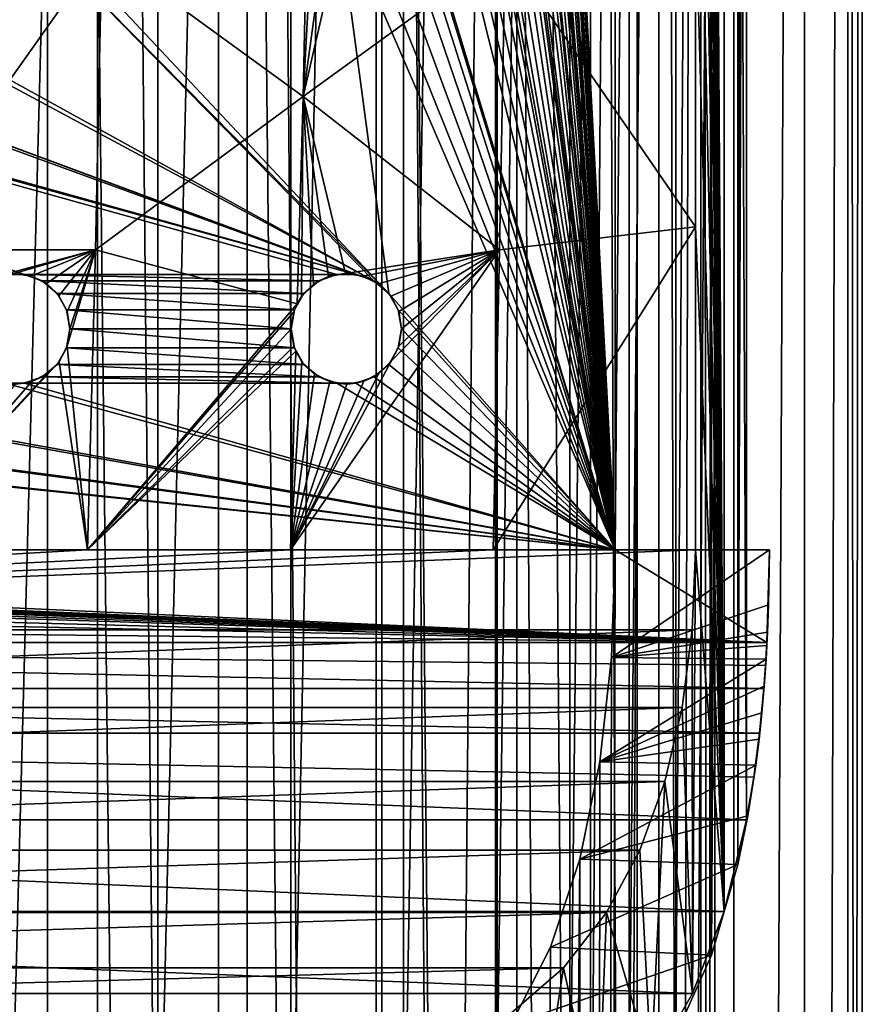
# Model space of a CAD drawing. Header units: millimetres. Extents: x -182 to 217, y -96 to 236.
# Tile 431 of 458: x 162 to 173, y 157 to 171. Entities that reach past the tile are written whole.
import ezdxf

# ---------------------------------------------------------------- set-up
doc = ezdxf.new("R2010")
doc.units = ezdxf.units.MM
doc.header["$LTSCALE"] = 52.148148
for name, color, linetype in [('1029', 7, 'CONTINUOUS'), ('1030', 7, 'CONTINUOUS'), ('1032', 7, 'CONTINUOUS'), ('1033', 7, 'CONTINUOUS'), ('1037', 7, 'CONTINUOUS'), ('1038', 7, 'CONTINUOUS'), ('1039', 7, 'CONTINUOUS'), ('1041', 7, 'CONTINUOUS'), ('1043', 7, 'CONTINUOUS'), ('1044', 7, 'CONTINUOUS'), ('1115', 7, 'CONTINUOUS'), ('1116', 7, 'CONTINUOUS'), ('1133', 7, 'CONTINUOUS'), ('1134', 7, 'CONTINUOUS'), ('1135', 7, 'CONTINUOUS')]:
    doc.layers.add(name, color=color, linetype=linetype)

msp = doc.modelspace()

# ---------------------------------------------------------------- linework, layer by layer
at = {"layer": '1029', "color": 7, "linetype": 'CONTINUOUS', "true_color": 0xaaaaaa}
for points in [[(162.194, 25.5, -9.217), (159.753, 25.5, -9.803), (159.753, 233.5, -9.803), (162.194, 25.5, -9.217)], [(162.194, 233.5, -9.217), (162.194, 25.5, -9.217), (159.753, 233.5, -9.803), (162.194, 233.5, -9.217)], [(164.514, 25.5, -8.256), (162.194, 25.5, -9.217), (162.194, 233.5, -9.217), (164.514, 25.5, -8.256)], [(164.514, 233.5, -8.256), (164.514, 25.5, -8.256), (162.194, 233.5, -9.217), (164.514, 233.5, -8.256)], [(166.655, 25.5, -6.944), (164.514, 25.5, -8.256), (164.514, 233.5, -8.256), (166.655, 25.5, -6.944)], [(166.655, 233.5, -6.944), (166.655, 25.5, -6.944), (164.514, 233.5, -8.256), (166.655, 233.5, -6.944)], [(168.564, 25.5, -5.314), (166.655, 25.5, -6.944), (168.564, 233.5, -5.314), (168.564, 25.5, -5.314)], [(168.564, 233.5, -5.314), (166.655, 25.5, -6.944), (166.655, 233.5, -6.944), (168.564, 233.5, -5.314)], [(170.194, 25.5, -3.405), (168.564, 25.5, -5.314), (170.194, 233.5, -3.405), (170.194, 25.5, -3.405)], [(170.194, 233.5, -3.405), (168.564, 25.5, -5.314), (168.564, 233.5, -5.314), (170.194, 233.5, -3.405)], [(171.506, 25.5, -1.264), (170.194, 25.5, -3.405), (171.506, 233.5, -1.264), (171.506, 25.5, -1.264)], [(171.506, 233.5, -1.264), (170.194, 25.5, -3.405), (170.194, 233.5, -3.405), (171.506, 233.5, -1.264)], [(172.467, 25.5, 1.056), (171.506, 25.5, -1.264), (172.467, 233.5, 1.056), (172.467, 25.5, 1.056)], [(172.467, 233.5, 1.056), (171.506, 25.5, -1.264), (171.506, 233.5, -1.264), (172.467, 233.5, 1.056)], [(173.053, 25.5, 3.497), (172.467, 25.5, 1.056), (173.053, 233.5, 3.497), (173.053, 25.5, 3.497)], [(173.053, 233.5, 3.497), (172.467, 25.5, 1.056), (172.467, 233.5, 1.056), (173.053, 233.5, 3.497)], [(173.25, 25.5, 6), (173.053, 25.5, 3.497), (173.25, 233.5, 6), (173.25, 25.5, 6)], [(173.25, 233.5, 6), (173.053, 25.5, 3.497), (173.053, 233.5, 3.497), (173.25, 233.5, 6)]]:
    msp.add_3dface(points, dxfattribs=at)
at = {"layer": '1030', "color": 7, "linetype": 'CONTINUOUS', "true_color": 0xaaaaaa}
for points in [[(159.753, 25.5, 21.803), (162.194, 25.5, 21.217), (159.753, 233.5, 21.803), (159.753, 25.5, 21.803)], [(159.753, 233.5, 21.803), (162.194, 25.5, 21.217), (162.194, 233.5, 21.217), (159.753, 233.5, 21.803)], [(162.194, 25.5, 21.217), (164.514, 25.5, 20.256), (162.194, 233.5, 21.217), (162.194, 25.5, 21.217)], [(162.194, 233.5, 21.217), (164.514, 25.5, 20.256), (164.514, 233.5, 20.256), (162.194, 233.5, 21.217)], [(164.514, 25.5, 20.256), (166.655, 25.5, 18.944), (164.514, 233.5, 20.256), (164.514, 25.5, 20.256)], [(164.514, 233.5, 20.256), (166.655, 25.5, 18.944), (166.655, 233.5, 18.944), (164.514, 233.5, 20.256)], [(166.655, 25.5, 18.944), (168.564, 25.5, 17.314), (166.655, 233.5, 18.944), (166.655, 25.5, 18.944)], [(166.655, 233.5, 18.944), (168.564, 25.5, 17.314), (168.564, 233.5, 17.314), (166.655, 233.5, 18.944)], [(168.564, 25.5, 17.314), (170.194, 25.5, 15.405), (168.564, 233.5, 17.314), (168.564, 25.5, 17.314)], [(168.564, 233.5, 17.314), (170.194, 25.5, 15.405), (170.194, 233.5, 15.405), (168.564, 233.5, 17.314)], [(170.194, 25.5, 15.405), (171.506, 25.5, 13.264), (171.506, 233.5, 13.264), (170.194, 25.5, 15.405)], [(170.194, 233.5, 15.405), (170.194, 25.5, 15.405), (171.506, 233.5, 13.264), (170.194, 233.5, 15.405)], [(171.506, 25.5, 13.264), (172.467, 25.5, 10.944), (172.467, 233.5, 10.944), (171.506, 25.5, 13.264)], [(171.506, 233.5, 13.264), (171.506, 25.5, 13.264), (172.467, 233.5, 10.944), (171.506, 233.5, 13.264)], [(172.467, 25.5, 10.944), (173.053, 25.5, 8.503), (173.053, 233.5, 8.503), (172.467, 25.5, 10.944)], [(172.467, 233.5, 10.944), (172.467, 25.5, 10.944), (173.053, 233.5, 8.503), (172.467, 233.5, 10.944)], [(173.053, 25.5, 8.503), (173.25, 25.5, 6), (173.053, 233.5, 8.503), (173.053, 25.5, 8.503)], [(173.25, 25.5, 6), (173.25, 233.5, 6), (173.053, 233.5, 8.503), (173.25, 25.5, 6)]]:
    msp.add_3dface(points, dxfattribs=at)
at = {"layer": '1032', "color": 7, "linetype": 'CONTINUOUS', "true_color": 0xaaaaaa}
for points in [[(160.687, 25.5, -7.572), (162.874, 25.5, -6.821), (160.687, 233.5, -7.572), (160.687, 25.5, -7.572)], [(162.874, 25.5, -6.821), (162.874, 233.5, -6.821), (160.687, 233.5, -7.572), (162.874, 25.5, -6.821)], [(162.874, 25.5, -6.821), (164.907, 25.5, -5.72), (162.874, 233.5, -6.821), (162.874, 25.5, -6.821)], [(164.907, 25.5, -5.72), (164.907, 233.5, -5.72), (162.874, 233.5, -6.821), (164.907, 25.5, -5.72)], [(164.907, 25.5, -5.72), (166.732, 25.5, -4.3), (164.907, 233.5, -5.72), (164.907, 25.5, -5.72)], [(166.732, 25.5, -4.3), (166.732, 233.5, -4.3), (164.907, 233.5, -5.72), (166.732, 25.5, -4.3)], [(166.732, 25.5, -4.3), (168.298, 25.5, -2.599), (166.732, 233.5, -4.3), (166.732, 25.5, -4.3)], [(168.298, 25.5, -2.599), (168.298, 233.5, -2.599), (166.732, 233.5, -4.3), (168.298, 25.5, -2.599)], [(168.298, 25.5, -2.599), (169.563, 25.5, -0.663), (168.298, 233.5, -2.599), (168.298, 25.5, -2.599)], [(169.563, 25.5, -0.663), (169.563, 233.5, -0.663), (168.298, 233.5, -2.599), (169.563, 25.5, -0.663)], [(169.563, 25.5, -0.663), (170.491, 25.5, 1.454), (169.563, 233.5, -0.663), (169.563, 25.5, -0.663)], [(170.491, 25.5, 1.454), (170.491, 233.5, 1.454), (169.563, 233.5, -0.663), (170.491, 25.5, 1.454)], [(170.491, 25.5, 1.454), (171.059, 25.5, 3.696), (170.491, 233.5, 1.454), (170.491, 25.5, 1.454)], [(171.059, 25.5, 3.696), (171.059, 233.5, 3.696), (170.491, 233.5, 1.454), (171.059, 25.5, 3.696)], [(171.059, 25.5, 3.696), (171.25, 25.5, 6), (171.059, 233.5, 3.696), (171.059, 25.5, 3.696)], [(171.25, 25.5, 6), (171.25, 233.5, 6), (171.059, 233.5, 3.696), (171.25, 25.5, 6)]]:
    msp.add_3dface(points, dxfattribs=at)
at = {"layer": '1033', "color": 7, "linetype": 'CONTINUOUS', "true_color": 0xaaaaaa}
for points in [[(170.491, 25.5, 10.546), (169.563, 25.5, 12.663), (170.491, 233.5, 10.546), (170.491, 25.5, 10.546)], [(170.491, 233.5, 10.546), (169.563, 25.5, 12.663), (169.899, 163.5, 12), (170.491, 233.5, 10.546)], [(169.899, 220.5, 12), (170.491, 233.5, 10.546), (169.899, 163.5, 12), (169.899, 220.5, 12)], [(171.059, 25.5, 8.304), (170.491, 25.5, 10.546), (171.059, 233.5, 8.304), (171.059, 25.5, 8.304)], [(170.491, 25.5, 10.546), (170.491, 233.5, 10.546), (171.059, 233.5, 8.304), (170.491, 25.5, 10.546)], [(171.25, 25.5, 6), (171.059, 25.5, 8.304), (171.25, 233.5, 6), (171.25, 25.5, 6)], [(171.25, 233.5, 6), (171.059, 25.5, 8.304), (171.059, 233.5, 8.304), (171.25, 233.5, 6)], [(169.899, 163.5, 12), (169.563, 25.5, 12.663), (169.848, 162.038, 12.107), (169.899, 163.5, 12)], [(169.848, 162.038, 12.107), (169.563, 25.5, 12.663), (169.69, 160.624, 12.422), (169.848, 162.038, 12.107)], [(169.69, 160.624, 12.422), (169.563, 25.5, 12.663), (169.418, 159.303, 12.923), (169.69, 160.624, 12.422)], [(169.563, 25.5, 12.663), (168.298, 25.5, 14.599), (169.418, 159.303, 12.923), (169.563, 25.5, 12.663)], [(169.418, 159.303, 12.923), (168.298, 25.5, 14.599), (169.021, 158.107, 13.579), (169.418, 159.303, 12.923)], [(169.021, 158.107, 13.579), (168.298, 25.5, 14.599), (168.485, 157.056, 14.353), (169.021, 158.107, 13.579)]]:
    msp.add_3dface(points, dxfattribs=at)
at = {"layer": '1037', "color": 7, "linetype": 'CONTINUOUS', "true_color": 0xaaaaaa}
for points in [[(169.899, 163.5, 12), (169.848, 162.038, 12.107), (171.99, 163.5, 12), (169.899, 163.5, 12)], [(171.99, 163.5, 12), (169.848, 162.038, 12.107), (171.979, 162.755, 12.028), (171.99, 163.5, 12)], [(171.979, 162.755, 12.028), (169.848, 162.038, 12.107), (171.965, 162.384, 12.062), (171.979, 162.755, 12.028)], [(171.965, 162.384, 12.062), (169.848, 162.038, 12.107), (171.955, 162.2, 12.085), (171.965, 162.384, 12.062)], [(171.955, 162.2, 12.085), (169.848, 162.038, 12.107), (171.945, 162.016, 12.111), (171.955, 162.2, 12.085)], [(169.848, 162.038, 12.107), (169.69, 160.624, 12.422), (171.945, 162.016, 12.111), (169.848, 162.038, 12.107)], [(171.945, 162.016, 12.111), (169.69, 160.624, 12.422), (171.919, 161.65, 12.173), (171.945, 162.016, 12.111)], [(171.919, 161.65, 12.173), (169.69, 160.624, 12.422), (171.887, 161.288, 12.248), (171.919, 161.65, 12.173)], [(171.887, 161.288, 12.248), (169.69, 160.624, 12.422), (171.849, 160.93, 12.336), (171.887, 161.288, 12.248)], [(171.849, 160.93, 12.336), (169.69, 160.624, 12.422), (171.805, 160.577, 12.437), (171.849, 160.93, 12.336)], [(169.69, 160.624, 12.422), (169.418, 159.303, 12.923), (171.805, 160.577, 12.437), (169.69, 160.624, 12.422)], [(171.805, 160.577, 12.437), (169.418, 159.303, 12.923), (171.697, 159.889, 12.675), (171.805, 160.577, 12.437)], [(171.697, 159.889, 12.675), (169.418, 159.303, 12.923), (171.563, 159.228, 12.959), (171.697, 159.889, 12.675)], [(169.418, 159.303, 12.923), (169.021, 158.107, 13.579), (171.563, 159.228, 12.959), (169.418, 159.303, 12.923)], [(171.563, 159.228, 12.959), (169.021, 158.107, 13.579), (171.206, 158, 13.649), (171.563, 159.228, 12.959)], [(169.021, 158.107, 13.579), (168.485, 157.056, 14.353), (171.206, 158, 13.649), (169.021, 158.107, 13.579)], [(171.206, 158, 13.649), (168.485, 157.056, 14.353), (170.721, 156.915, 14.474), (171.206, 158, 13.649)]]:
    msp.add_3dface(points, dxfattribs=at)
at = {"layer": '1038', "color": 7, "linetype": 'CONTINUOUS', "true_color": 0xc8c8c8}
for points in [[(142.51, 163.5, 12), (144.601, 163.5, 12), (171.957, 162.241, 12.081), (142.51, 163.5, 12)], [(142.51, 163.5, 12), (171.957, 162.241, 12.081), (142.51, 163.495, 12), (142.51, 163.5, 12)], [(142.51, 163.49, 12), (142.51, 163.495, 12), (171.957, 162.241, 12.081), (142.51, 163.49, 12)], [(142.51, 163.49, 12), (171.957, 162.241, 12.081), (142.51, 163.488, 12), (142.51, 163.49, 12)], [(142.51, 163.485, 12), (142.51, 163.488, 12), (171.957, 162.241, 12.081), (142.51, 163.485, 12)], [(142.51, 163.485, 12), (171.957, 162.241, 12.081), (142.51, 163.483, 12), (142.51, 163.485, 12)], [(142.51, 163.48, 12), (142.51, 163.483, 12), (171.957, 162.241, 12.081), (142.51, 163.48, 12)], [(142.51, 163.48, 12), (171.957, 162.241, 12.081), (142.51, 163.477, 12), (142.51, 163.48, 12)], [(142.51, 163.477, 12), (171.957, 162.241, 12.081), (142.51, 163.475, 12), (142.51, 163.477, 12)], [(142.51, 163.47, 12), (142.51, 163.475, 12), (171.957, 162.241, 12.081), (142.51, 163.47, 12)], [(142.51, 163.47, 12), (171.957, 162.241, 12.081), (142.51, 163.465, 12), (142.51, 163.47, 12)], [(142.51, 163.46, 12), (142.51, 163.465, 12), (171.957, 162.241, 12.081), (142.51, 163.46, 12)], [(142.51, 163.46, 12), (171.957, 162.241, 12.081), (142.51, 163.441, 12), (142.51, 163.46, 12)], [(144.601, 163.5, 12), (169.899, 163.5, 12), (171.957, 162.241, 12.081), (144.601, 163.5, 12)], [(169.899, 163.5, 12), (171.99, 163.5, 12), (171.957, 162.241, 12.081), (169.899, 163.5, 12)], [(142.51, 163.441, 12), (171.957, 162.241, 12.081), (142.51, 163.421, 12), (142.51, 163.441, 12)], [(142.51, 163.421, 12), (171.957, 162.241, 12.081), (142.51, 163.381, 12.001), (142.51, 163.421, 12)], [(142.51, 163.381, 12.001), (171.957, 162.241, 12.081), (142.51, 163.342, 12.001), (142.51, 163.381, 12.001)], [(142.51, 163.342, 12.001), (171.957, 162.241, 12.081), (142.511, 163.263, 12.003), (142.51, 163.342, 12.001)], [(142.511, 163.263, 12.003), (171.957, 162.241, 12.081), (142.512, 163.184, 12.005), (142.511, 163.263, 12.003)], [(142.512, 163.184, 12.005), (171.957, 162.241, 12.081), (142.514, 163.026, 12.011), (142.512, 163.184, 12.005)], [(142.514, 163.026, 12.011), (171.957, 162.241, 12.081), (142.518, 162.869, 12.02), (142.514, 163.026, 12.011)], [(142.518, 162.869, 12.02), (171.957, 162.241, 12.081), (142.528, 162.554, 12.046), (142.518, 162.869, 12.02)], [(142.528, 162.554, 12.046), (171.957, 162.241, 12.081), (142.543, 162.241, 12.081), (142.528, 162.554, 12.046)], [(171.938, 161.929, 12.127), (171.915, 161.62, 12.182), (142.543, 162.241, 12.081), (171.938, 161.929, 12.127)], [(142.543, 162.241, 12.081), (171.915, 161.62, 12.182), (142.585, 161.62, 12.182), (142.543, 162.241, 12.081)], [(171.957, 162.241, 12.081), (171.938, 161.929, 12.127), (142.543, 162.241, 12.081), (171.957, 162.241, 12.081)], [(171.915, 161.62, 12.182), (171.855, 161.011, 12.321), (142.585, 161.62, 12.182), (171.915, 161.62, 12.182)], [(142.585, 161.62, 12.182), (171.855, 161.011, 12.321), (142.645, 161.011, 12.321), (142.585, 161.62, 12.182)], [(171.778, 160.415, 12.498), (171.681, 159.837, 12.71), (142.645, 161.011, 12.321), (171.778, 160.415, 12.498)], [(142.645, 161.011, 12.321), (171.681, 159.837, 12.71), (142.819, 159.837, 12.71), (142.645, 161.011, 12.321)], [(171.855, 161.011, 12.321), (171.778, 160.415, 12.498), (142.645, 161.011, 12.321), (171.855, 161.011, 12.321)], [(142.819, 159.837, 12.71), (171.681, 159.837, 12.71), (171.374, 158.592, 13.317), (142.819, 159.837, 12.71)], [(143.126, 158.592, 13.317), (142.819, 159.837, 12.71), (171.374, 158.592, 13.317), (143.126, 158.592, 13.317)], [(143.553, 157.477, 14.069), (143.126, 158.592, 13.317), (170.947, 157.477, 14.069), (143.553, 157.477, 14.069)], [(170.947, 157.477, 14.069), (143.126, 158.592, 13.317), (171.374, 158.592, 13.317), (170.947, 157.477, 14.069)], [(144.115, 156.505, 14.936), (143.553, 157.477, 14.069), (170.385, 156.505, 14.936), (144.115, 156.505, 14.936)], [(170.385, 156.505, 14.936), (143.553, 157.477, 14.069), (170.947, 157.477, 14.069), (170.385, 156.505, 14.936)]]:
    msp.add_3dface(points, dxfattribs=at)
at = {"layer": '1039', "color": 7, "linetype": 'CONTINUOUS', "true_color": 0xc8c8c8}
for points in [[(169.899, 220.5, 12), (169.899, 163.5, 12), (167, 218.5, 12), (169.899, 220.5, 12)], [(167, 218.5, 12), (169.899, 163.5, 12), (166.955, 218.243, 12), (167, 218.5, 12)], [(166.955, 218.243, 12), (169.899, 163.5, 12), (166.825, 218.018, 12), (166.955, 218.243, 12)], [(166.825, 218.018, 12), (169.899, 163.5, 12), (167, 212, 12), (166.825, 218.018, 12)], [(167, 212, 12), (169.899, 163.5, 12), (166.955, 211.743, 12), (167, 212, 12)], [(166.955, 211.743, 12), (169.899, 163.5, 12), (166.825, 211.518, 12), (166.955, 211.743, 12)], [(166.825, 211.518, 12), (169.899, 163.5, 12), (166.625, 211.35, 12), (166.825, 211.518, 12)], [(166.625, 211.35, 12), (169.899, 163.5, 12), (167, 205.5, 12), (166.625, 211.35, 12)], [(167, 205.5, 12), (169.899, 163.5, 12), (166.955, 205.243, 12), (167, 205.5, 12)], [(166.955, 205.243, 12), (169.899, 163.5, 12), (166.825, 205.018, 12), (166.955, 205.243, 12)], [(166.825, 205.018, 12), (169.899, 163.5, 12), (166.625, 204.85, 12), (166.825, 205.018, 12)], [(166.625, 204.85, 12), (169.899, 163.5, 12), (167, 199, 12), (166.625, 204.85, 12)], [(167, 199, 12), (169.899, 163.5, 12), (166.955, 198.743, 12), (167, 199, 12)], [(166.955, 198.743, 12), (169.899, 163.5, 12), (166.825, 198.518, 12), (166.955, 198.743, 12)], [(166.825, 198.518, 12), (169.899, 163.5, 12), (166.625, 198.35, 12), (166.825, 198.518, 12)], [(166.625, 198.35, 12), (169.899, 163.5, 12), (167, 192.5, 12), (166.625, 198.35, 12)], [(167, 192.5, 12), (169.899, 163.5, 12), (166.955, 192.243, 12), (167, 192.5, 12)], [(166.955, 192.243, 12), (169.899, 163.5, 12), (166.825, 192.018, 12), (166.955, 192.243, 12)], [(166.825, 192.018, 12), (169.899, 163.5, 12), (166.625, 191.85, 12), (166.825, 192.018, 12)], [(166.625, 191.85, 12), (169.899, 163.5, 12), (166.38, 191.761, 12), (166.625, 191.85, 12)], [(166.38, 191.761, 12), (169.899, 163.5, 12), (167, 186, 12), (166.38, 191.761, 12)], [(167, 186, 12), (169.899, 163.5, 12), (166.955, 185.743, 12), (167, 186, 12)], [(166.955, 185.743, 12), (169.899, 163.5, 12), (166.825, 185.518, 12), (166.955, 185.743, 12)], [(166.825, 185.518, 12), (169.899, 163.5, 12), (166.625, 185.35, 12), (166.825, 185.518, 12)], [(166.38, 185.261, 12), (169.899, 163.5, 12), (166.12, 185.261, 12), (166.38, 185.261, 12)], [(166.12, 185.261, 12), (169.899, 163.5, 12), (166.955, 179.757, 12), (166.12, 185.261, 12)], [(166.625, 185.35, 12), (169.899, 163.5, 12), (166.38, 185.261, 12), (166.625, 185.35, 12)], [(169.899, 163.5, 12), (167, 179.5, 12), (166.955, 179.757, 12), (169.899, 163.5, 12)], [(167, 179.5, 12), (169.899, 163.5, 12), (166.955, 179.243, 12), (167, 179.5, 12)], [(166.955, 179.243, 12), (169.899, 163.5, 12), (166.825, 179.018, 12), (166.955, 179.243, 12)], [(166.825, 179.018, 12), (169.899, 163.5, 12), (166.625, 178.85, 12), (166.825, 179.018, 12)], [(166.625, 178.85, 12), (169.899, 163.5, 12), (166.38, 178.761, 12), (166.625, 178.85, 12)], [(166.38, 178.761, 12), (169.899, 163.5, 12), (166.12, 178.761, 12), (166.38, 178.761, 12)], [(166.12, 178.761, 12), (169.899, 163.5, 12), (166.955, 173.257, 12), (166.12, 178.761, 12)], [(169.899, 163.5, 12), (167, 173, 12), (166.955, 173.257, 12), (169.899, 163.5, 12)], [(167, 173, 12), (169.899, 163.5, 12), (166.955, 172.743, 12), (167, 173, 12)], [(166.955, 172.743, 12), (169.899, 163.5, 12), (166.825, 172.518, 12), (166.955, 172.743, 12)], [(166.825, 172.518, 12), (169.899, 163.5, 12), (166.625, 172.35, 12), (166.825, 172.518, 12)], [(166.625, 172.35, 12), (169.899, 163.5, 12), (166.38, 172.261, 12), (166.625, 172.35, 12)], [(148.12, 172.261, 12), (148.38, 172.261, 12), (166.38, 167.239, 12), (148.12, 172.261, 12)], [(161.88, 167.239, 12), (161.62, 167.239, 12), (148.12, 172.261, 12), (161.88, 167.239, 12)], [(161.88, 167.239, 12), (148.12, 172.261, 12), (166.12, 167.239, 12), (161.88, 167.239, 12)], [(166.12, 167.239, 12), (148.12, 172.261, 12), (166.38, 167.239, 12), (166.12, 167.239, 12)], [(148.38, 172.261, 12), (152.62, 172.261, 12), (166.38, 167.239, 12), (148.38, 172.261, 12)], [(152.62, 172.261, 12), (152.88, 172.261, 12), (166.38, 167.239, 12), (152.62, 172.261, 12)], [(166.625, 167.15, 12), (166.38, 167.239, 12), (152.88, 172.261, 12), (166.625, 167.15, 12)], [(152.88, 172.261, 12), (157.12, 172.261, 12), (166.625, 167.15, 12), (152.88, 172.261, 12)], [(157.12, 172.261, 12), (157.38, 172.261, 12), (166.625, 167.15, 12), (157.12, 172.261, 12)], [(157.38, 172.261, 12), (161.62, 172.261, 12), (166.625, 167.15, 12), (157.38, 172.261, 12)], [(161.62, 172.261, 12), (161.88, 172.261, 12), (166.825, 166.982, 12), (161.62, 172.261, 12)], [(166.625, 167.15, 12), (161.62, 172.261, 12), (166.825, 166.982, 12), (166.625, 167.15, 12)], [(161.88, 172.261, 12), (166.12, 172.261, 12), (166.825, 166.982, 12), (161.88, 172.261, 12)], [(166.38, 172.261, 12), (169.899, 163.5, 12), (166.12, 172.261, 12), (166.38, 172.261, 12)], [(166.12, 172.261, 12), (169.899, 163.5, 12), (166.825, 166.982, 12), (166.12, 172.261, 12)], [(162.125, 167.15, 12), (161.88, 167.239, 12), (165.875, 167.15, 12), (162.125, 167.15, 12)], [(165.875, 167.15, 12), (161.88, 167.239, 12), (166.12, 167.239, 12), (165.875, 167.15, 12)], [(162.325, 166.982, 12), (162.125, 167.15, 12), (165.675, 166.982, 12), (162.325, 166.982, 12)], [(165.675, 166.982, 12), (162.125, 167.15, 12), (165.875, 167.15, 12), (165.675, 166.982, 12)], [(162.455, 166.757, 12), (162.325, 166.982, 12), (165.545, 166.757, 12), (162.455, 166.757, 12)], [(165.545, 166.757, 12), (162.325, 166.982, 12), (165.675, 166.982, 12), (165.545, 166.757, 12)], [(166.825, 166.982, 12), (169.899, 163.5, 12), (166.955, 166.757, 12), (166.825, 166.982, 12)], [(162.5, 166.5, 12), (162.455, 166.757, 12), (165.5, 166.5, 12), (162.5, 166.5, 12)], [(165.5, 166.5, 12), (162.455, 166.757, 12), (165.545, 166.757, 12), (165.5, 166.5, 12)], [(169.899, 163.5, 12), (167, 166.5, 12), (166.955, 166.757, 12), (169.899, 163.5, 12)], [(162.455, 166.243, 12), (162.5, 166.5, 12), (165.545, 166.243, 12), (162.455, 166.243, 12)], [(165.545, 166.243, 12), (162.5, 166.5, 12), (165.5, 166.5, 12), (165.545, 166.243, 12)], [(167, 166.5, 12), (169.899, 163.5, 12), (166.955, 166.243, 12), (167, 166.5, 12)], [(162.325, 166.018, 12), (162.455, 166.243, 12), (165.675, 166.018, 12), (162.325, 166.018, 12)], [(165.675, 166.018, 12), (162.455, 166.243, 12), (165.545, 166.243, 12), (165.675, 166.018, 12)], [(166.955, 166.243, 12), (169.899, 163.5, 12), (166.825, 166.018, 12), (166.955, 166.243, 12)], [(162.125, 165.85, 12), (162.325, 166.018, 12), (165.875, 165.85, 12), (162.125, 165.85, 12)], [(165.875, 165.85, 12), (162.325, 166.018, 12), (165.675, 166.018, 12), (165.875, 165.85, 12)], [(166.825, 166.018, 12), (169.899, 163.5, 12), (166.625, 165.85, 12), (166.825, 166.018, 12)], [(169.899, 163.5, 12), (144.601, 163.5, 12), (148.12, 165.761, 12), (169.899, 163.5, 12)], [(148.38, 165.761, 12), (169.899, 163.5, 12), (148.12, 165.761, 12), (148.38, 165.761, 12)], [(169.899, 163.5, 12), (148.38, 165.761, 12), (152.62, 165.761, 12), (169.899, 163.5, 12)], [(152.88, 165.761, 12), (169.899, 163.5, 12), (152.62, 165.761, 12), (152.88, 165.761, 12)], [(169.899, 163.5, 12), (152.88, 165.761, 12), (157.12, 165.761, 12), (169.899, 163.5, 12)], [(157.38, 165.761, 12), (169.899, 163.5, 12), (157.12, 165.761, 12), (157.38, 165.761, 12)], [(169.899, 163.5, 12), (157.38, 165.761, 12), (161.62, 165.761, 12), (169.899, 163.5, 12)], [(161.88, 165.761, 12), (169.899, 163.5, 12), (161.62, 165.761, 12), (161.88, 165.761, 12)], [(161.88, 165.761, 12), (162.125, 165.85, 12), (166.12, 165.761, 12), (161.88, 165.761, 12)], [(169.899, 163.5, 12), (161.88, 165.761, 12), (166.12, 165.761, 12), (169.899, 163.5, 12)], [(166.12, 165.761, 12), (162.125, 165.85, 12), (165.875, 165.85, 12), (166.12, 165.761, 12)], [(166.38, 165.761, 12), (169.899, 163.5, 12), (166.12, 165.761, 12), (166.38, 165.761, 12)], [(166.625, 165.85, 12), (169.899, 163.5, 12), (166.38, 165.761, 12), (166.625, 165.85, 12)]]:
    msp.add_3dface(points, dxfattribs=at)
at = {"layer": '1041', "color": 7, "linetype": 'CONTINUOUS', "true_color": 0xc8c8c8}
for points in [[(171.374, 158.592, 13.317), (171.374, 225.408, 13.317), (170.989, 220.5, 14), (171.374, 158.592, 13.317)], [(171.374, 158.592, 13.317), (171.681, 159.837, 12.71), (171.374, 225.408, 13.317), (171.374, 158.592, 13.317)], [(171.374, 225.408, 13.317), (171.681, 159.837, 12.71), (171.681, 192, 12.71), (171.374, 225.408, 13.317)], [(171.374, 158.592, 13.317), (170.989, 220.5, 14), (170.989, 216.115, 14), (171.374, 158.592, 13.317)], [(170.989, 211.731, 14), (171.374, 158.592, 13.317), (170.989, 216.115, 14), (170.989, 211.731, 14)], [(170.989, 207.346, 14), (171.374, 158.592, 13.317), (170.989, 211.731, 14), (170.989, 207.346, 14)], [(170.989, 202.962, 14), (171.374, 158.592, 13.317), (170.989, 207.346, 14), (170.989, 202.962, 14)], [(170.989, 198.577, 14), (171.374, 158.592, 13.317), (170.989, 202.962, 14), (170.989, 198.577, 14)], [(170.989, 194.192, 14), (171.374, 158.592, 13.317), (170.989, 198.577, 14), (170.989, 194.192, 14)], [(170.989, 189.808, 14), (171.374, 158.592, 13.317), (170.989, 194.192, 14), (170.989, 189.808, 14)], [(170.989, 185.423, 14), (171.374, 158.592, 13.317), (170.989, 189.808, 14), (170.989, 185.423, 14)], [(170.989, 181.038, 14), (171.374, 158.592, 13.317), (170.989, 185.423, 14), (170.989, 181.038, 14)], [(170.989, 176.654, 14), (171.374, 158.592, 13.317), (170.989, 181.038, 14), (170.989, 176.654, 14)], [(170.989, 172.269, 14), (171.374, 158.592, 13.317), (170.989, 176.654, 14), (170.989, 172.269, 14)], [(170.989, 167.885, 14), (171.374, 158.592, 13.317), (170.989, 172.269, 14), (170.989, 167.885, 14)], [(170.989, 163.5, 14), (171.374, 158.592, 13.317), (170.989, 167.885, 14), (170.989, 163.5, 14)], [(170.944, 162.416, 14.076), (170.947, 157.477, 14.069), (170.989, 163.5, 14), (170.944, 162.416, 14.076)], [(170.947, 157.477, 14.069), (171.374, 158.592, 13.317), (170.989, 163.5, 14), (170.947, 157.477, 14.069)], [(170.806, 161.359, 14.299), (170.947, 157.477, 14.069), (170.944, 162.416, 14.076), (170.806, 161.359, 14.299)], [(170.571, 160.355, 14.662), (170.947, 157.477, 14.069), (170.806, 161.359, 14.299), (170.571, 160.355, 14.662)], [(170.233, 159.422, 15.151), (170.385, 156.505, 14.936), (170.571, 160.355, 14.662), (170.233, 159.422, 15.151)], [(170.385, 156.505, 14.936), (170.947, 157.477, 14.069), (170.571, 160.355, 14.662), (170.385, 156.505, 14.936)], [(169.78, 158.577, 15.75), (170.385, 156.505, 14.936), (170.233, 159.422, 15.151), (169.78, 158.577, 15.75)], [(169.195, 157.828, 16.445), (169.666, 155.681, 15.892), (169.78, 158.577, 15.75), (169.195, 157.828, 16.445)], [(169.666, 155.681, 15.892), (170.385, 156.505, 14.936), (169.78, 158.577, 15.75), (169.666, 155.681, 15.892)], [(168.455, 157.185, 17.221), (168.761, 155.006, 16.913), (169.195, 157.828, 16.445), (168.455, 157.185, 17.221)], [(168.761, 155.006, 16.913), (169.666, 155.681, 15.892), (169.195, 157.828, 16.445), (168.761, 155.006, 16.913)]]:
    msp.add_3dface(points, dxfattribs=at)
at = {"layer": '1043', "color": 7, "linetype": 'CONTINUOUS', "true_color": 0xc8c8c8}
for points in [[(143.556, 162.416, 14.076), (170.944, 162.416, 14.076), (170.989, 163.5, 14), (143.556, 162.416, 14.076)], [(143.556, 162.416, 14.076), (170.989, 163.5, 14), (168.241, 163.5, 14), (143.556, 162.416, 14.076)], [(159.99, 163.5, 14), (143.556, 162.416, 14.076), (162.74, 163.5, 14), (159.99, 163.5, 14)], [(162.74, 163.5, 14), (143.556, 162.416, 14.076), (165.491, 163.5, 14), (162.74, 163.5, 14)], [(165.491, 163.5, 14), (143.556, 162.416, 14.076), (168.241, 163.5, 14), (165.491, 163.5, 14)], [(143.556, 162.416, 14.076), (143.694, 161.359, 14.299), (170.944, 162.416, 14.076), (143.556, 162.416, 14.076)], [(143.694, 161.359, 14.299), (170.806, 161.359, 14.299), (170.944, 162.416, 14.076), (143.694, 161.359, 14.299)], [(143.694, 161.359, 14.299), (143.929, 160.355, 14.662), (170.806, 161.359, 14.299), (143.694, 161.359, 14.299)], [(143.929, 160.355, 14.662), (170.571, 160.355, 14.662), (170.806, 161.359, 14.299), (143.929, 160.355, 14.662)], [(143.929, 160.355, 14.662), (144.267, 159.422, 15.151), (170.571, 160.355, 14.662), (143.929, 160.355, 14.662)], [(144.267, 159.422, 15.151), (170.233, 159.422, 15.151), (170.571, 160.355, 14.662), (144.267, 159.422, 15.151)], [(144.267, 159.422, 15.151), (144.72, 158.577, 15.75), (170.233, 159.422, 15.151), (144.267, 159.422, 15.151)], [(144.72, 158.577, 15.75), (169.78, 158.577, 15.75), (170.233, 159.422, 15.151), (144.72, 158.577, 15.75)], [(144.72, 158.577, 15.75), (145.305, 157.828, 16.445), (169.78, 158.577, 15.75), (144.72, 158.577, 15.75)], [(145.305, 157.828, 16.445), (169.195, 157.828, 16.445), (169.78, 158.577, 15.75), (145.305, 157.828, 16.445)], [(145.305, 157.828, 16.445), (146.045, 157.185, 17.221), (169.195, 157.828, 16.445), (145.305, 157.828, 16.445)], [(146.045, 157.185, 17.221), (168.455, 157.185, 17.221), (169.195, 157.828, 16.445), (146.045, 157.185, 17.221)]]:
    msp.add_3dface(points, dxfattribs=at)
at = {"layer": '1044', "color": 7, "linetype": 'CONTINUOUS', "true_color": 0xc8c8c8}
for points in [[(165.664, 169.655, 15.215), (165.723, 172.467, 15.674), (162.934, 171.643, 16.044), (165.664, 169.655, 15.215)], [(165.723, 172.467, 15.674), (165.664, 169.655, 15.215), (165.813, 172.391, 15.641), (165.723, 172.467, 15.674)], [(165.813, 172.391, 15.641), (165.664, 169.655, 15.215), (166.026, 172.284, 15.574), (165.813, 172.391, 15.641)], [(166.026, 172.284, 15.574), (165.664, 169.655, 15.215), (166.262, 172.25, 15.511), (166.026, 172.284, 15.574)], [(165.664, 169.655, 15.215), (168.405, 171.643, 14.858), (166.262, 172.25, 15.511), (165.664, 169.655, 15.215)], [(170.989, 167.885, 14), (170.989, 172.269, 14), (168.405, 171.643, 14.858), (170.989, 167.885, 14)], [(162.845, 167.571, 15.107), (162.934, 171.643, 16.044), (160.05, 167.571, 15.271), (162.845, 167.571, 15.107)], [(160.05, 167.571, 15.271), (162.934, 171.643, 16.044), (160.1, 171.643, 16.347), (160.05, 167.571, 15.271)], [(162.845, 167.571, 15.107), (165.664, 169.655, 15.215), (162.934, 171.643, 16.044), (162.845, 167.571, 15.107)], [(168.33, 167.571, 14.465), (168.405, 171.643, 14.858), (165.664, 169.655, 15.215), (168.33, 167.571, 14.465)], [(168.33, 167.571, 14.465), (170.989, 167.885, 14), (168.405, 171.643, 14.858), (168.33, 167.571, 14.465)], [(165.582, 166.841, 14.697), (165.664, 169.655, 15.215), (162.845, 167.571, 15.107), (165.582, 166.841, 14.697)], [(165.582, 166.841, 14.697), (165.643, 166.94, 14.71), (165.664, 169.655, 15.215), (165.582, 166.841, 14.697)], [(165.643, 166.94, 14.71), (165.806, 167.104, 14.725), (165.664, 169.655, 15.215), (165.643, 166.94, 14.71)], [(166.239, 167.25, 14.703), (168.33, 167.571, 14.465), (165.664, 169.655, 15.215), (166.239, 167.25, 14.703)], [(166.01, 167.211, 14.722), (166.239, 167.25, 14.703), (165.664, 169.655, 15.215), (166.01, 167.211, 14.722)], [(165.806, 167.104, 14.725), (166.01, 167.211, 14.722), (165.664, 169.655, 15.215), (165.806, 167.104, 14.725)], [(170.989, 163.5, 14), (170.989, 167.885, 14), (168.241, 163.5, 14), (170.989, 163.5, 14)], [(168.241, 163.5, 14), (170.989, 167.885, 14), (168.33, 167.571, 14.465), (168.241, 163.5, 14)], [(162.845, 167.571, 15.107), (160.05, 167.571, 15.271), (161.516, 167.213, 15.1), (162.845, 167.571, 15.107)], [(161.742, 167.25, 15.098), (162.845, 167.571, 15.107), (161.516, 167.213, 15.1), (161.742, 167.25, 15.098)], [(161.971, 167.217, 15.075), (162.845, 167.571, 15.107), (161.742, 167.25, 15.098), (161.971, 167.217, 15.075)], [(162.181, 167.114, 15.035), (162.845, 167.571, 15.107), (161.971, 167.217, 15.075), (162.181, 167.114, 15.035)], [(162.351, 166.949, 14.98), (162.845, 167.571, 15.107), (162.181, 167.114, 15.035), (162.351, 166.949, 14.98)], [(162.462, 166.737, 14.917), (162.845, 167.571, 15.107), (162.351, 166.949, 14.98), (162.462, 166.737, 14.917)], [(162.74, 163.5, 14), (162.845, 167.571, 15.107), (162.462, 166.264, 14.789), (162.74, 163.5, 14)], [(162.462, 166.264, 14.789), (162.845, 167.571, 15.107), (162.5, 166.5, 14.851), (162.462, 166.264, 14.789)], [(162.5, 166.5, 14.851), (162.845, 167.571, 15.107), (162.462, 166.737, 14.917), (162.5, 166.5, 14.851)], [(162.74, 163.5, 14), (165.582, 166.841, 14.697), (162.845, 167.571, 15.107), (162.74, 163.5, 14)], [(165.491, 163.5, 14), (168.241, 163.5, 14), (168.33, 167.571, 14.465), (165.491, 163.5, 14)], [(165.491, 163.5, 14), (168.33, 167.571, 14.465), (166.857, 166.059, 14.436), (165.491, 163.5, 14)], [(166.472, 167.216, 14.67), (168.33, 167.571, 14.465), (166.239, 167.25, 14.703), (166.472, 167.216, 14.67)], [(166.684, 167.112, 14.627), (168.33, 167.571, 14.465), (166.472, 167.216, 14.67), (166.684, 167.112, 14.627)], [(166.854, 166.945, 14.58), (168.33, 167.571, 14.465), (166.684, 167.112, 14.627), (166.854, 166.945, 14.58)], [(166.963, 166.734, 14.534), (168.33, 167.571, 14.465), (166.854, 166.945, 14.58), (166.963, 166.734, 14.534)], [(166.857, 166.059, 14.436), (168.33, 167.571, 14.465), (166.963, 166.267, 14.46), (166.857, 166.059, 14.436)], [(166.963, 166.267, 14.46), (168.33, 167.571, 14.465), (167, 166.5, 14.493), (166.963, 166.267, 14.46)], [(167, 166.5, 14.493), (168.33, 167.571, 14.465), (166.963, 166.734, 14.534), (167, 166.5, 14.493)], [(165.582, 166.841, 14.697), (162.74, 163.5, 14), (165.537, 166.733, 14.68), (165.582, 166.841, 14.697)], [(165.537, 166.733, 14.68), (162.74, 163.5, 14), (165.5, 166.5, 14.636), (165.537, 166.733, 14.68)], [(165.5, 166.5, 14.636), (162.74, 163.5, 14), (165.538, 166.265, 14.585), (165.5, 166.5, 14.636)], [(162.74, 163.5, 14), (165.565, 166.196, 14.569), (165.538, 166.265, 14.585), (162.74, 163.5, 14)], [(162.353, 166.054, 14.737), (162.74, 163.5, 14), (162.462, 166.264, 14.789), (162.353, 166.054, 14.737)], [(162.74, 163.5, 14), (165.491, 163.5, 14), (165.565, 166.196, 14.569), (162.74, 163.5, 14)], [(165.565, 166.196, 14.569), (165.491, 163.5, 14), (165.647, 166.053, 14.534), (165.565, 166.196, 14.569)], [(159.99, 163.5, 14), (162.74, 163.5, 14), (162.353, 166.054, 14.737), (159.99, 163.5, 14)], [(162.188, 165.891, 14.699), (159.99, 163.5, 14), (162.353, 166.054, 14.737), (162.188, 165.891, 14.699)], [(166.693, 165.895, 14.422), (165.491, 163.5, 14), (166.857, 166.059, 14.436), (166.693, 165.895, 14.422)], [(165.647, 166.053, 14.534), (165.491, 163.5, 14), (165.817, 165.888, 14.488), (165.647, 166.053, 14.534)], [(161.984, 165.787, 14.678), (159.99, 163.5, 14), (162.188, 165.891, 14.699), (161.984, 165.787, 14.678)], [(166.488, 165.789, 14.419), (165.491, 163.5, 14), (166.693, 165.895, 14.422), (166.488, 165.789, 14.419)], [(165.817, 165.888, 14.488), (165.491, 163.5, 14), (166.028, 165.784, 14.452), (165.817, 165.888, 14.488)], [(161.758, 165.75, 14.676), (159.99, 163.5, 14), (161.984, 165.787, 14.678), (161.758, 165.75, 14.676)], [(166.259, 165.75, 14.429), (165.491, 163.5, 14), (166.488, 165.789, 14.419), (166.259, 165.75, 14.429)], [(166.028, 165.784, 14.452), (165.491, 163.5, 14), (166.259, 165.75, 14.429), (166.028, 165.784, 14.452)]]:
    msp.add_3dface(points, dxfattribs=at)
at = {"layer": '1115', "color": 7, "linetype": 'CONTINUOUS', "true_color": 0xc8c8c8}
for points in [[(161.62, 167.239, 12), (161.88, 167.239, 12), (161.742, 167.25, 15.098), (161.62, 167.239, 12)], [(161.88, 167.239, 12), (161.971, 167.217, 15.075), (161.742, 167.25, 15.098), (161.88, 167.239, 12)], [(161.88, 167.239, 12), (162.125, 167.15, 12), (161.971, 167.217, 15.075), (161.88, 167.239, 12)], [(162.125, 167.15, 12), (162.181, 167.114, 15.035), (161.971, 167.217, 15.075), (162.125, 167.15, 12)], [(162.125, 167.15, 12), (162.325, 166.982, 12), (162.181, 167.114, 15.035), (162.125, 167.15, 12)], [(162.325, 166.982, 12), (162.351, 166.949, 14.98), (162.181, 167.114, 15.035), (162.325, 166.982, 12)], [(162.325, 166.982, 12), (162.455, 166.757, 12), (162.351, 166.949, 14.98), (162.325, 166.982, 12)], [(162.455, 166.757, 12), (162.462, 166.737, 14.917), (162.351, 166.949, 14.98), (162.455, 166.757, 12)], [(162.455, 166.757, 12), (162.5, 166.5, 12), (162.462, 166.737, 14.917), (162.455, 166.757, 12)], [(162.5, 166.5, 12), (162.5, 166.5, 14.851), (162.462, 166.737, 14.917), (162.5, 166.5, 12)]]:
    msp.add_3dface(points, dxfattribs=at)
at = {"layer": '1116', "color": 7, "linetype": 'CONTINUOUS', "true_color": 0xc8c8c8}
for points in [[(162.5, 166.5, 12), (162.455, 166.243, 12), (162.5, 166.5, 14.851), (162.5, 166.5, 12)], [(162.455, 166.243, 12), (162.462, 166.264, 14.789), (162.5, 166.5, 14.851), (162.455, 166.243, 12)], [(162.455, 166.243, 12), (162.325, 166.018, 12), (162.353, 166.054, 14.737), (162.455, 166.243, 12)], [(162.455, 166.243, 12), (162.353, 166.054, 14.737), (162.462, 166.264, 14.789), (162.455, 166.243, 12)], [(162.325, 166.018, 12), (162.125, 165.85, 12), (162.188, 165.891, 14.699), (162.325, 166.018, 12)], [(162.325, 166.018, 12), (162.188, 165.891, 14.699), (162.353, 166.054, 14.737), (162.325, 166.018, 12)], [(162.125, 165.85, 12), (161.984, 165.787, 14.678), (162.188, 165.891, 14.699), (162.125, 165.85, 12)], [(161.88, 165.761, 12), (161.62, 165.761, 12), (161.758, 165.75, 14.676), (161.88, 165.761, 12)], [(161.88, 165.761, 12), (161.758, 165.75, 14.676), (161.984, 165.787, 14.678), (161.88, 165.761, 12)], [(162.125, 165.85, 12), (161.88, 165.761, 12), (161.984, 165.787, 14.678), (162.125, 165.85, 12)]]:
    msp.add_3dface(points, dxfattribs=at)
at = {"layer": '1133', "color": 7, "linetype": 'CONTINUOUS', "true_color": 0xc8c8c8}
for points in [[(165.875, 167.15, 12), (166.01, 167.211, 14.722), (165.806, 167.104, 14.725), (165.875, 167.15, 12)], [(165.875, 167.15, 12), (166.12, 167.239, 12), (166.01, 167.211, 14.722), (165.875, 167.15, 12)], [(166.12, 167.239, 12), (166.239, 167.25, 14.703), (166.01, 167.211, 14.722), (166.12, 167.239, 12)], [(166.12, 167.239, 12), (166.38, 167.239, 12), (166.239, 167.25, 14.703), (166.12, 167.239, 12)], [(166.38, 167.239, 12), (166.472, 167.216, 14.67), (166.239, 167.25, 14.703), (166.38, 167.239, 12)], [(166.38, 167.239, 12), (166.625, 167.15, 12), (166.472, 167.216, 14.67), (166.38, 167.239, 12)], [(166.625, 167.15, 12), (166.684, 167.112, 14.627), (166.472, 167.216, 14.67), (166.625, 167.15, 12)], [(165.675, 166.982, 12), (165.806, 167.104, 14.725), (165.643, 166.94, 14.71), (165.675, 166.982, 12)], [(165.675, 166.982, 12), (165.875, 167.15, 12), (165.806, 167.104, 14.725), (165.675, 166.982, 12)], [(166.625, 167.15, 12), (166.825, 166.982, 12), (166.684, 167.112, 14.627), (166.625, 167.15, 12)], [(166.825, 166.982, 12), (166.854, 166.945, 14.58), (166.684, 167.112, 14.627), (166.825, 166.982, 12)], [(165.545, 166.757, 12), (165.675, 166.982, 12), (165.582, 166.841, 14.697), (165.545, 166.757, 12)], [(165.675, 166.982, 12), (165.643, 166.94, 14.71), (165.582, 166.841, 14.697), (165.675, 166.982, 12)], [(166.825, 166.982, 12), (166.955, 166.757, 12), (166.854, 166.945, 14.58), (166.825, 166.982, 12)], [(166.955, 166.757, 12), (166.963, 166.734, 14.534), (166.854, 166.945, 14.58), (166.955, 166.757, 12)], [(165.545, 166.757, 12), (165.582, 166.841, 14.697), (165.537, 166.733, 14.68), (165.545, 166.757, 12)], [(165.5, 166.5, 12), (165.545, 166.757, 12), (165.5, 166.5, 14.636), (165.5, 166.5, 12)], [(165.545, 166.757, 12), (165.537, 166.733, 14.68), (165.5, 166.5, 14.636), (165.545, 166.757, 12)], [(166.955, 166.757, 12), (167, 166.5, 12), (166.963, 166.734, 14.534), (166.955, 166.757, 12)], [(167, 166.5, 12), (167, 166.5, 14.493), (166.963, 166.734, 14.534), (167, 166.5, 12)]]:
    msp.add_3dface(points, dxfattribs=at)
at = {"layer": '1134', "color": 7, "linetype": 'CONTINUOUS', "true_color": 0xc8c8c8}
for points in [[(165.545, 166.243, 12), (165.5, 166.5, 12), (165.538, 166.265, 14.585), (165.545, 166.243, 12)], [(165.5, 166.5, 12), (165.5, 166.5, 14.636), (165.538, 166.265, 14.585), (165.5, 166.5, 12)], [(167, 166.5, 12), (166.955, 166.243, 12), (167, 166.5, 14.493), (167, 166.5, 12)], [(166.955, 166.243, 12), (166.963, 166.267, 14.46), (167, 166.5, 14.493), (166.955, 166.243, 12)], [(165.565, 166.196, 14.569), (165.545, 166.243, 12), (165.538, 166.265, 14.585), (165.565, 166.196, 14.569)], [(166.955, 166.243, 12), (166.857, 166.059, 14.436), (166.963, 166.267, 14.46), (166.955, 166.243, 12)], [(165.675, 166.018, 12), (165.545, 166.243, 12), (165.647, 166.053, 14.534), (165.675, 166.018, 12)], [(165.545, 166.243, 12), (165.565, 166.196, 14.569), (165.647, 166.053, 14.534), (165.545, 166.243, 12)], [(166.955, 166.243, 12), (166.825, 166.018, 12), (166.857, 166.059, 14.436), (166.955, 166.243, 12)], [(165.675, 166.018, 12), (165.647, 166.053, 14.534), (165.817, 165.888, 14.488), (165.675, 166.018, 12)], [(165.875, 165.85, 12), (165.675, 166.018, 12), (165.817, 165.888, 14.488), (165.875, 165.85, 12)], [(166.825, 166.018, 12), (166.625, 165.85, 12), (166.693, 165.895, 14.422), (166.825, 166.018, 12)], [(166.825, 166.018, 12), (166.693, 165.895, 14.422), (166.857, 166.059, 14.436), (166.825, 166.018, 12)], [(165.875, 165.85, 12), (165.817, 165.888, 14.488), (166.028, 165.784, 14.452), (165.875, 165.85, 12)], [(166.625, 165.85, 12), (166.488, 165.789, 14.419), (166.693, 165.895, 14.422), (166.625, 165.85, 12)], [(166.12, 165.761, 12), (165.875, 165.85, 12), (166.028, 165.784, 14.452), (166.12, 165.761, 12)], [(166.12, 165.761, 12), (166.028, 165.784, 14.452), (166.259, 165.75, 14.429), (166.12, 165.761, 12)], [(166.38, 165.761, 12), (166.12, 165.761, 12), (166.259, 165.75, 14.429), (166.38, 165.761, 12)], [(166.38, 165.761, 12), (166.259, 165.75, 14.429), (166.488, 165.789, 14.419), (166.38, 165.761, 12)], [(166.625, 165.85, 12), (166.38, 165.761, 12), (166.488, 165.789, 14.419), (166.625, 165.85, 12)]]:
    msp.add_3dface(points, dxfattribs=at)
at = {"layer": '1135', "linetype": 'CONTINUOUS'}
for points in [[(161.656, 230.475, 21.293), (163.691, 230.395, 20.553), (161.656, 153.525, 21.293), (161.656, 230.475, 21.293)], [(163.691, 230.395, 20.553), (163.691, 153.605, 20.553), (161.656, 153.525, 21.293), (163.691, 230.395, 20.553)], [(163.691, 230.395, 20.553), (165.498, 230.21, 19.61), (163.691, 153.605, 20.553), (163.691, 230.395, 20.553)], [(165.498, 230.21, 19.61), (165.498, 153.79, 19.61), (163.691, 153.605, 20.553), (165.498, 230.21, 19.61)], [(165.498, 230.21, 19.61), (167.025, 229.889, 18.559), (165.498, 153.79, 19.61), (165.498, 230.21, 19.61)], [(167.025, 229.889, 18.559), (167.025, 154.111, 18.559), (165.498, 153.79, 19.61), (167.025, 229.889, 18.559)], [(167.025, 229.889, 18.559), (168.276, 229.418, 17.476), (167.025, 154.111, 18.559), (167.025, 229.889, 18.559)], [(168.276, 229.418, 17.476), (168.276, 154.582, 17.476), (167.025, 154.111, 18.559), (168.276, 229.418, 17.476)], [(168.276, 229.418, 17.476), (169.284, 228.795, 16.415), (168.276, 154.582, 17.476), (168.276, 229.418, 17.476)], [(169.284, 228.795, 16.415), (169.284, 155.205, 16.415), (168.276, 154.582, 17.476), (169.284, 228.795, 16.415)], [(169.284, 228.795, 16.415), (170.088, 228.017, 15.405), (169.284, 155.205, 16.415), (169.284, 228.795, 16.415)], [(170.088, 228.017, 15.405), (170.088, 155.983, 15.405), (169.284, 155.205, 16.415), (170.088, 228.017, 15.405)], [(170.088, 228.017, 15.405), (170.721, 227.085, 14.474), (170.088, 155.983, 15.405), (170.088, 228.017, 15.405)], [(170.721, 227.085, 14.474), (170.721, 156.915, 14.474), (170.088, 155.983, 15.405), (170.721, 227.085, 14.474)], [(170.721, 227.085, 14.474), (171.206, 226, 13.649), (170.721, 156.915, 14.474), (170.721, 227.085, 14.474)], [(171.206, 226, 13.649), (171.206, 158, 13.649), (170.721, 156.915, 14.474), (171.206, 226, 13.649)], [(171.206, 226, 13.649), (171.563, 224.772, 12.959), (171.206, 158, 13.649), (171.206, 226, 13.649)], [(171.563, 224.772, 12.959), (171.563, 159.228, 12.959), (171.206, 158, 13.649), (171.563, 224.772, 12.959)], [(171.563, 159.228, 12.959), (171.563, 224.772, 12.959), (171.681, 224.163, 12.71), (171.563, 159.228, 12.959)], [(171.563, 159.228, 12.959), (171.681, 224.163, 12.71), (171.681, 223.158, 12.71), (171.563, 159.228, 12.959)], [(171.563, 159.228, 12.959), (171.681, 223.158, 12.71), (171.681, 222.153, 12.71), (171.563, 159.228, 12.959)], [(171.563, 159.228, 12.959), (171.681, 222.153, 12.71), (171.681, 220.143, 12.71), (171.563, 159.228, 12.959)], [(171.563, 159.228, 12.959), (171.681, 220.143, 12.71), (171.681, 216.122, 12.71), (171.563, 159.228, 12.959)], [(171.563, 159.228, 12.959), (171.681, 216.122, 12.71), (171.681, 208.082, 12.71), (171.563, 159.228, 12.959)], [(171.563, 159.228, 12.959), (171.681, 208.082, 12.71), (171.681, 192, 12.71), (171.563, 159.228, 12.959)], [(171.681, 159.837, 12.71), (171.563, 159.228, 12.959), (171.681, 192, 12.71), (171.681, 159.837, 12.71)], [(171.99, 163.5, 12), (171.965, 162.384, 12.062), (171.957, 162.241, 12.081), (171.99, 163.5, 12)], [(171.99, 163.5, 12), (171.979, 162.755, 12.028), (171.965, 162.384, 12.062), (171.99, 163.5, 12)], [(171.965, 162.384, 12.062), (171.955, 162.2, 12.085), (171.957, 162.241, 12.081), (171.965, 162.384, 12.062)], [(171.945, 162.016, 12.111), (171.938, 161.929, 12.127), (171.957, 162.241, 12.081), (171.945, 162.016, 12.111)], [(171.955, 162.2, 12.085), (171.945, 162.016, 12.111), (171.957, 162.241, 12.081), (171.955, 162.2, 12.085)], [(171.945, 162.016, 12.111), (171.919, 161.65, 12.173), (171.938, 161.929, 12.127), (171.945, 162.016, 12.111)], [(171.919, 161.65, 12.173), (171.915, 161.62, 12.182), (171.938, 161.929, 12.127), (171.919, 161.65, 12.173)], [(171.887, 161.288, 12.248), (171.855, 161.011, 12.321), (171.915, 161.62, 12.182), (171.887, 161.288, 12.248)], [(171.919, 161.65, 12.173), (171.887, 161.288, 12.248), (171.915, 161.62, 12.182), (171.919, 161.65, 12.173)], [(171.887, 161.288, 12.248), (171.849, 160.93, 12.336), (171.855, 161.011, 12.321), (171.887, 161.288, 12.248)], [(171.805, 160.577, 12.437), (171.778, 160.415, 12.498), (171.855, 161.011, 12.321), (171.805, 160.577, 12.437)], [(171.849, 160.93, 12.336), (171.805, 160.577, 12.437), (171.855, 161.011, 12.321), (171.849, 160.93, 12.336)], [(171.805, 160.577, 12.437), (171.697, 159.889, 12.675), (171.778, 160.415, 12.498), (171.805, 160.577, 12.437)], [(171.697, 159.889, 12.675), (171.681, 159.837, 12.71), (171.778, 160.415, 12.498), (171.697, 159.889, 12.675)], [(171.697, 159.889, 12.675), (171.563, 159.228, 12.959), (171.681, 159.837, 12.71), (171.697, 159.889, 12.675)]]:
    msp.add_3dface(points, dxfattribs=at)

doc.saveas('drawing.dxf')
